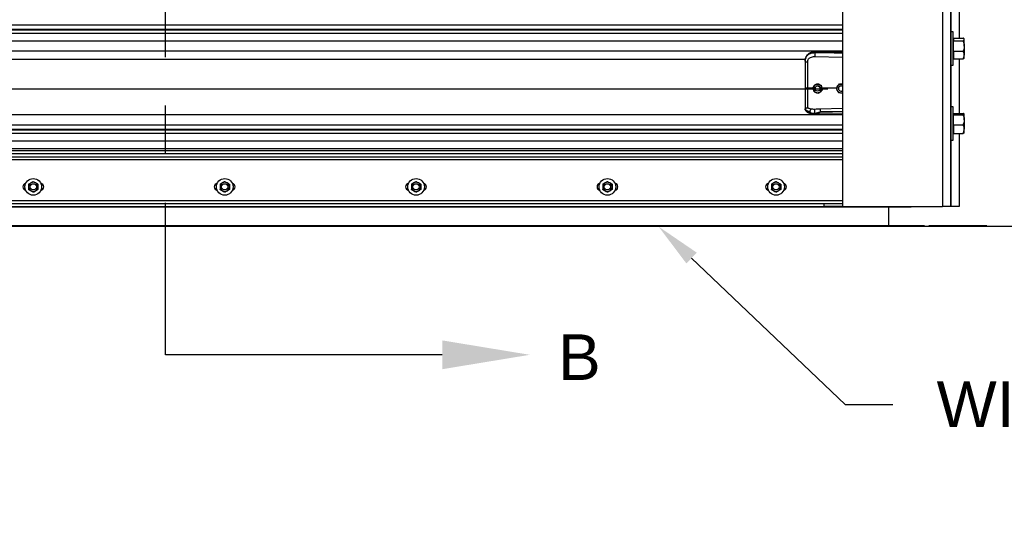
# Model space of a CAD drawing. Header units: inches. Extents: x 170 to 284, y 215 to 248.
# Tile 898 of 1056: x 229.5 to 231.53, y 239.16 to 240.21. Entities that reach past the tile are written whole.
import ezdxf
from ezdxf import colors
from ezdxf.entities.mleader import LeaderData, LeaderLine
from ezdxf.math import Vec2, Vec3

# ---------------------------------------------------------------- set-up
doc = ezdxf.new("R2010")
doc.units = ezdxf.units.IN
doc.header["$LTSCALE"] = 0.25
doc.header["$MEASUREMENT"] = 0
doc.linetypes.add('CENTER', pattern=[2, 1.25, -0.25, 0.25, -0.25])
for name, color, linetype in [('ANNOTATIONS', 1, 'Continuous'), ('LH FRONT OF HOOD', 7, 'Continuous'), ('LH TOP OF HOOD', 7, 'Continuous'), ('SECTION CUTS', 6, 'CENTER')]:
    doc.layers.add(name, color=color, linetype=linetype)
doc.styles.add('ARIAL', font='arial.ttf', dxfattribs={"height": 0.09375})
doc.styles.get("Standard").update_dxf_attribs({"font": 'romans.shx'})

msp = doc.modelspace()

# ---------------------------------------------------------------- linework, layer by layer
at = {"layer": 'LH FRONT OF HOOD'}
msp.add_line((233.10897, 239.78003), (225.37282, 239.78003), dxfattribs=at)
at = {"layer": 'LH TOP OF HOOD'}
for p, q in [((231.4185, 239.82111), (231.42309, 244.08174)), ((231.40138, 244.03279), (231.40138, 239.82111)), ((231.4185, 244.03707), (231.4185, 239.82111)), ((231.19593, 244.02156), (231.19593, 239.82111)), ((231.43562, 240.27877), (231.43562, 240.1679)), ((227.16361, 240.1949), (231.19593, 240.1949)), ((231.19593, 240.18541), (227.16361, 240.18541)), ((227.16361, 240.18477), (231.19593, 240.18477)), ((227.16361, 240.17775), (231.19593, 240.17775)), ((231.42357, 240.18065), (231.4185, 240.18065)), ((231.42357, 240.14641), (231.42357, 240.18065)), ((231.42412, 240.16567), (231.42357, 240.16567)), ((231.42412, 240.1679), (231.42412, 240.165)), ((231.42412, 240.1679), (231.44377, 240.1679)), ((231.42412, 240.165), (231.42412, 240.1621)), ((231.44634, 240.16567), (231.44573, 240.16638)), ((231.44634, 240.165), (231.44634, 240.16567)), ((231.44634, 240.15135), (231.44634, 240.165)), ((227.16361, 240.16207), (231.19593, 240.16207)), ((231.42357, 240.11217), (231.42357, 240.14641)), ((231.42412, 240.15135), (231.42412, 240.1621)), ((231.42412, 240.1621), (231.44377, 240.1621)), ((231.42412, 240.14061), (231.42412, 240.15135)), ((231.44634, 240.15135), (231.44634, 240.13276)), ((227.16361, 240.14168), (231.19593, 240.14168)), ((227.24016, 240.12461), (231.11938, 240.12461)), ((231.13899, 240.12968), (231.19593, 240.12847)), ((231.13909, 240.13747), (231.13909, 240.13788)), ((231.19593, 240.13693), (231.13909, 240.13747)), ((231.42357, 240.12715), (231.42412, 240.12715)), ((231.42412, 240.14061), (231.42412, 240.13276)), ((231.42412, 240.14061), (231.44377, 240.14061)), ((231.42412, 240.13276), (231.42412, 240.12491)), ((231.42412, 240.12491), (231.44377, 240.12491)), ((231.43562, 240.12491), (231.43562, 240.01282)), ((231.44573, 240.12643), (231.44634, 240.12715)), ((231.44634, 240.12715), (231.44634, 240.13276)), ((231.11889, 240.12055), (231.11889, 240.12006)), ((231.4185, 240.11217), (231.42357, 240.11217)), ((227.19378, 240.06321), (231.16577, 240.06321)), ((231.13526, 240.06502), (231.12435, 240.06513)), ((231.13515, 240.06696), (231.13515, 240.06696)), ((231.13526, 240.06502), (231.13526, 240.06502)), ((231.13922, 240.06396), (231.13922, 240.06396)), ((231.14246, 240.07361), (231.14246, 240.07361)), ((231.14992, 240.06396), (231.14992, 240.06396)), ((231.15188, 240.07061), (231.15188, 240.07061)), ((231.1537, 240.06485), (231.15315, 240.06479)), ((231.1536, 240.06273), (231.1537, 240.06485)), ((231.1537, 240.06485), (231.1537, 240.06485)), ((231.18293, 240.06457), (231.1537, 240.06485)), ((231.18292, 240.0646), (231.18292, 240.0646)), ((231.18743, 240.06396), (231.18743, 240.06396)), ((231.1884, 240.07282), (231.1884, 240.07282)), ((231.18945, 240.07275), (231.1884, 240.07282)), ((231.15399, 240.06096), (231.15399, 240.06096)), ((231.19223, 240.05541), (231.19593, 240.05517)), ((231.11889, 240.02301), (231.11889, 240.02248)), ((231.11923, 240.02049), (231.11889, 240.02248)), ((231.19593, 240.0228), (231.15, 240.02147)), ((231.42357, 240.02656), (231.4185, 240.02656)), ((231.42357, 239.99232), (231.42357, 240.02656)), ((227.16361, 240.01083), (231.19593, 240.01083)), ((231.42412, 240.01158), (231.42357, 240.01158)), ((231.42412, 240.01282), (231.42412, 240.01143)), ((231.42412, 240.01282), (231.44377, 240.01282)), ((231.42412, 240.01143), (231.42412, 240.01004)), ((231.42412, 239.99979), (231.42412, 240.01004)), ((231.42412, 240.01004), (231.44377, 240.01004)), ((231.44634, 240.01158), (231.44616, 240.01179)), ((231.44634, 240.01143), (231.44634, 240.01158)), ((231.44634, 239.99979), (231.44634, 240.01143)), ((227.16361, 239.98945), (231.19593, 239.98945)), ((231.42357, 239.95808), (231.42357, 239.99232)), ((231.42412, 239.98953), (231.42412, 239.99979)), ((231.42412, 239.98953), (231.42412, 239.98068)), ((231.42412, 239.98953), (231.44377, 239.98953)), ((231.42412, 239.98068), (231.42412, 239.97182)), ((231.44634, 239.99979), (231.44634, 239.98068)), ((231.44634, 239.97306), (231.44634, 239.98068)), ((231.19593, 239.97996), (227.16361, 239.97996)), ((227.16361, 239.97932), (231.19593, 239.97932)), ((227.16361, 239.97231), (231.19593, 239.97231)), ((231.42357, 239.97306), (231.42412, 239.97306)), ((231.42412, 239.97182), (231.44377, 239.97182)), ((231.43562, 239.97182), (231.43562, 239.82111)), ((231.44616, 239.97285), (231.44634, 239.97306)), ((227.16361, 239.95662), (231.19593, 239.95662)), ((231.19593, 239.94023), (227.16361, 239.94023)), ((231.4185, 239.95808), (231.42357, 239.95808)), ((231.19593, 239.93564), (227.16361, 239.93564)), ((231.19593, 239.92945), (227.16361, 239.92945)), ((227.16361, 239.92384), (231.19593, 239.92384)), ((231.19593, 239.91742), (227.16361, 239.91742)), ((231.33697, 239.82031), (227.02257, 239.82031)), ((227.15526, 239.82111), (231.20429, 239.82111)), ((227.16361, 239.83396), (231.19593, 239.83396)), ((227.16361, 239.82754), (231.19593, 239.82754)), ((231.15741, 239.82756), (231.19593, 239.82756)), ((231.15741, 239.82754), (231.15741, 239.82756)), ((231.15741, 239.82754), (231.15741, 239.82111)), ((231.19593, 239.82111), (231.15741, 239.82111)), ((231.19593, 239.82111), (231.40138, 239.82111)), ((231.2901, 239.82111), (231.2901, 239.82031)), ((231.2901, 239.82031), (231.2901, 239.78189)), ((231.4185, 239.82111), (231.40138, 239.82111)), ((231.43562, 239.82111), (231.4185, 239.82111)), ((233.10897, 239.78003), (225.37282, 239.78003)), ((231.33697, 239.78189), (227.02257, 239.78189)), ((231.33697, 239.78074), (227.02257, 239.78074)), ((231.33697, 239.78003), (227.02257, 239.78003)), ((231.29228, 239.78189), (227.16578, 239.78189)), ((231.36476, 239.78189), (231.2454, 239.78189)), ((231.2833, 239.78189), (231.27478, 239.78189)), ((231.28331, 239.78189), (231.2833, 239.78189)), ((231.2901, 239.78189), (231.2901, 239.78074)), ((231.2901, 239.78074), (231.2901, 239.78003)), ((231.49265, 239.78189), (231.37329, 239.78189))]:
    msp.add_line(p, q, dxfattribs=at)
at = {"layer": 'LH TOP OF HOOD', "flags": 128}
msp.add_lwpolyline([(231.11889, 240.12006), (231.11899, 240.11976), (231.1193, 240.11948), (231.1198, 240.11921), (231.12048, 240.11898), (231.1213, 240.11879), (231.12225, 240.11864), (231.12327, 240.11855), (231.12435, 240.11851)], dxfattribs=at)
at = {"layer": 'LH TOP OF HOOD'}
for centre, radius in [((231.14457, 240.06396), 0.00535), ((229.53075, 239.86178), 0.01712), ((229.92452, 239.86178), 0.01712), ((230.31829, 239.86178), 0.01712), ((230.71207, 239.86178), 0.01712), ((231.05897, 239.86178), 0.01712), ((229.53075, 239.86178), 0.00642), ((229.92452, 239.86178), 0.00642), ((230.31829, 239.86178), 0.00642), ((230.71207, 239.86178), 0.00642), ((231.05897, 239.86178), 0.00642)]:
    msp.add_circle(centre, radius, dxfattribs=at)
for centre, radius, start, end in [((231.14457, 240.06396), 0.00856, 132.32794, 192.32794), ((231.14457, 240.06396), 0.00856, 192.32794, 252.32794), ((231.14457, 240.06396), 0.00856, 72.32794, 132.32794), ((231.14457, 240.06396), 0.00535, 0, 180), ((231.14457, 240.06396), 0.00856, 12.32794, 72.32794), ((231.14457, 240.06396), 0.00856, 312.32794, 12.32794), ((231.19278, 240.06396), 0.00856, 146.29353, 206.29354), ((231.19278, 240.06396), 0.00856, 86.29354, 146.29353), ((231.19278, 240.06396), 0.00535, 53.9281, 180), ((231.19278, 240.06396), 0.00535, 53.9281, 306.0719), ((231.19278, 240.06396), 0.00856, 68.40768, 86.29354), ((231.14457, 240.06396), 0.00856, 252.32794, 312.32794), ((231.19278, 240.06396), 0.00856, 206.29354, 266.29354), ((231.19278, 240.06396), 0.00856, 266.29354, 291.59232), ((229.51684, 239.86178), 0.00749, 102.05152, 257.94848), ((229.53075, 239.86178), 0.00962, 120, 180), ((229.53075, 239.86178), 0.00962, 180, 240), ((229.53075, 239.86178), 0.00962, 60, 120), ((229.53075, 239.86178), 0.00962, 0, 60), ((229.53075, 239.86178), 0.00962, 300, 0), ((229.54466, 239.86178), 0.00749, 282.05152, 77.94848), ((229.91061, 239.86178), 0.00749, 102.05152, 257.94848), ((229.92452, 239.86178), 0.00962, 120, 180), ((229.92452, 239.86178), 0.00962, 180, 240), ((229.92452, 239.86178), 0.00962, 60, 120), ((229.92452, 239.86178), 0.00962, 0, 60), ((229.92452, 239.86178), 0.00962, 300, 0), ((229.93843, 239.86178), 0.00749, 282.05152, 77.94848), ((230.30438, 239.86178), 0.00749, 102.05152, 257.94848), ((230.31829, 239.86178), 0.00962, 120, 180), ((230.31829, 239.86178), 0.00962, 180, 240), ((230.31829, 239.86178), 0.00962, 60, 120), ((230.31829, 239.86178), 0.00962, 0, 60), ((230.31829, 239.86178), 0.00962, 300, 0), ((230.33221, 239.86178), 0.00749, 282.05152, 77.94848), ((230.69816, 239.86178), 0.00749, 102.05152, 257.94848), ((230.71207, 239.86178), 0.00962, 120, 180), ((230.71207, 239.86178), 0.00962, 180, 240), ((230.71207, 239.86178), 0.00962, 60, 120), ((230.71207, 239.86178), 0.00962, 0, 60), ((230.71207, 239.86178), 0.00962, 300, 0), ((230.72598, 239.86178), 0.00749, 282.05152, 77.94848), ((231.04506, 239.86178), 0.00749, 102.05152, 257.94848), ((231.05897, 239.86178), 0.00962, 120, 180), ((231.05897, 239.86178), 0.00962, 180, 240), ((231.05897, 239.86178), 0.00962, 60, 120), ((231.05897, 239.86178), 0.00962, 0, 60), ((231.05897, 239.86178), 0.00962, 300, 0), ((231.07288, 239.86178), 0.00749, 282.05152, 77.94848), ((229.53075, 239.86178), 0.00962, 240, 300), ((229.92452, 239.86178), 0.00962, 240, 300), ((230.31829, 239.86178), 0.00962, 240, 300), ((230.71207, 239.86178), 0.00962, 240, 300), ((231.05897, 239.86178), 0.00962, 240, 300)]:
    msp.add_arc(centre, radius, start, end, dxfattribs=at)
for points, knots in [([(231.44634, 240.165), (231.44624, 240.16541), (231.44604, 240.16623), (231.44489, 240.16719), (231.44402, 240.16774), (231.44377, 240.1679)], [0, 0, 0, 0, 0.4062906, 0.8272664, 1, 1, 1, 1]), ([(231.44377, 240.1621), (231.44445, 240.16255), (231.44582, 240.16347), (231.44633, 240.16447), (231.44634, 240.16499), (231.44634, 240.165)], [0, 0, 0, 0, 0.4843414, 0.9863277, 1, 1, 1, 1]), ([(231.44377, 240.1621), (231.44415, 240.16119), (231.44506, 240.15904), (231.4461, 240.15545), (231.44626, 240.15273), (231.44634, 240.15135)], [0, 0, 0, 0, 0.2654599, 0.6280765, 1, 1, 1, 1]), ([(231.44634, 240.15135), (231.44634, 240.15111), (231.44632, 240.1495), (231.4459, 240.14649), (231.44487, 240.14317), (231.44404, 240.14124), (231.44377, 240.14061)], [0, 0, 0, 0, 0.0665323, 0.4352826, 0.8145508, 1, 1, 1, 1]), ([(231.11889, 240.12055), (231.11895, 240.1219), (231.11907, 240.12446), (231.12004, 240.12795), (231.12133, 240.13037), (231.12269, 240.13207), (231.12378, 240.13311), (231.12484, 240.13394), (231.12583, 240.1346), (231.12706, 240.1353), (231.12865, 240.13602), (231.13132, 240.13693), (231.13485, 240.13769), (231.13776, 240.13782), (231.13909, 240.13788)], [0, 0, 0, 0, 0.1307157, 0.246761, 0.3577928, 0.4170972, 0.4791482, 0.5177152, 0.5590897, 0.6032945, 0.6633485, 0.7353692, 0.8792083, 1, 1, 1, 1]), ([(231.13909, 240.13747), (231.13787, 240.13744), (231.13544, 240.13737), (231.1321, 240.13675), (231.12914, 240.13581), (231.1266, 240.13459), (231.12437, 240.13304), (231.12249, 240.1312), (231.12101, 240.12907), (231.11984, 240.1265), (231.11904, 240.12345), (231.11894, 240.12119), (231.11889, 240.12006)], [0, 0, 0, 0, 0.1111704, 0.2223362, 0.3162781, 0.4102081, 0.5024031, 0.5945791, 0.6845432, 0.7745043, 0.8871807, 1, 1, 1, 1]), ([(231.1391, 240.13897), (231.13811, 240.13893), (231.13621, 240.13886), (231.13291, 240.13833), (231.12968, 240.13744), (231.12693, 240.13614), (231.12495, 240.13481), (231.1233, 240.13337), (231.12199, 240.13178), (231.12091, 240.13003), (231.12006, 240.12812), (231.11931, 240.1256), (231.1191, 240.12366), (231.11898, 240.12259)], [0, 0, 0, 0, 0.0977474, 0.1851608, 0.3306121, 0.4364671, 0.5083183, 0.5850062, 0.671976, 0.7307949, 0.8036787, 0.8915444, 1, 1, 1, 1]), ([(231.12435, 240.11851), (231.12442, 240.11983), (231.12449, 240.12116), (231.12477, 240.12244), (231.12477, 240.12244)], [0, 0, 0, 0, 0.99998044, 1, 1, 1, 1]), ([(231.12477, 240.12244), (231.12477, 240.12244), (231.12488, 240.1228), (231.12537, 240.12421), (231.12691, 240.12641), (231.12997, 240.12831), (231.13409, 240.12953), (231.13724, 240.12963), (231.13899, 240.12968)], [0, 0, 0, 0, 0.0000045, 0.0650947, 0.2616701, 0.4753105, 0.7093657, 1, 1, 1, 1]), ([(231.13909, 240.13747), (231.13906, 240.13689), (231.13902, 240.1357), (231.13898, 240.13347), (231.13896, 240.1313), (231.13898, 240.13021), (231.13899, 240.12968)], [0, 0, 0, 0, 0.2406941, 0.5, 0.7593059, 1, 1, 1, 1]), ([(231.1391, 240.13896), (231.1391, 240.13896), (231.1391, 240.13898), (231.13909, 240.13886), (231.13909, 240.13857), (231.13909, 240.13815), (231.13909, 240.13788)], [0, 0, 0, 0, 0.0978764, 0.3353863, 0.5679607, 1, 1, 1, 1]), ([(231.13909, 240.13788), (231.14539, 240.13792), (231.15863, 240.138), (231.17758, 240.13782), (231.19022, 240.1376), (231.19593, 240.1375)], [0, 0, 0, 0, 0.3326703, 0.6984356, 1, 1, 1, 1]), ([(231.19593, 240.13906), (231.19303, 240.13907), (231.18241, 240.13913), (231.16346, 240.13916), (231.14742, 240.13904), (231.1391, 240.13897)], [0, 0, 0, 0, 0.1530456, 0.5610439, 1, 1, 1, 1]), ([(231.44634, 240.13276), (231.44624, 240.13386), (231.44604, 240.13609), (231.44489, 240.13869), (231.44402, 240.14017), (231.44377, 240.14061)], [0, 0, 0, 0, 0.4062906, 0.8272664, 1, 1, 1, 1]), ([(231.44377, 240.12491), (231.44445, 240.12613), (231.44582, 240.12862), (231.44633, 240.13133), (231.44634, 240.13272), (231.44634, 240.13276)], [0, 0, 0, 0, 0.4843414, 0.9863277, 1, 1, 1, 1]), ([(231.4457, 240.12646), (231.44535, 240.1261), (231.44484, 240.12557), (231.44403, 240.12507), (231.44377, 240.12491)], [0, 0, 0, 0, 0.6817111, 1, 1, 1, 1]), ([(231.11889, 240.12006), (231.11889, 240.11643), (231.11889, 240.10916), (231.11889, 240.09808), (231.11889, 240.08689), (231.11889, 240.07593), (231.11889, 240.06868), (231.11889, 240.0652)], [0, 0, 0, 0, 0.2027568, 0.4061036, 0.6088604, 0.8122072, 1, 1, 1, 1]), ([(231.12435, 240.06513), (231.12435, 240.06513), (231.12435, 240.06851), (231.12435, 240.07556), (231.12435, 240.08623), (231.12435, 240.09711), (231.12435, 240.1079), (231.12435, 240.11497), (231.12435, 240.11851)], [0, 0, 0, 0, 0.0000014, 0.1877923, 0.390844, 0.5938956, 0.7969478, 1, 1, 1, 1]), ([(231.11889, 240.0652), (231.11889, 240.06216), (231.11889, 240.05598), (231.11889, 240.0472), (231.11889, 240.03903), (231.11889, 240.03245), (231.11889, 240.02707), (231.11889, 240.02437), (231.11889, 240.02301)], [0, 0, 0, 0, 0.1870908, 0.3803918, 0.5558756, 0.7364481, 0.8671953, 1, 1, 1, 1]), ([(231.12435, 240.02444), (231.12435, 240.0247), (231.12435, 240.02627), (231.12435, 240.02971), (231.12435, 240.03531), (231.12435, 240.04175), (231.12435, 240.04897), (231.12435, 240.05685), (231.12435, 240.06238), (231.12435, 240.06513), (231.12435, 240.06513)], [0, 0, 0, 0, 0.0315585, 0.1891461, 0.3467339, 0.5043278, 0.6619227, 0.8309601, 0.9999983, 1, 1, 1, 1]), ([(231.13515, 240.06696), (231.13566, 240.06742), (231.13668, 240.06835), (231.13793, 240.06949), (231.13864, 240.07014), (231.13881, 240.07029)], [0, 0, 0, 0, 0.4299704, 0.8700602, 1, 1, 1, 1]), ([(231.13515, 240.06696), (231.13566, 240.06742), (231.13668, 240.06835), (231.13793, 240.06949), (231.13864, 240.07014), (231.13881, 240.07028)], [0, 0, 0, 0, 0.42997044, 0.8700602, 1, 1, 1, 1]), ([(231.13621, 240.06213), (231.13594, 240.06337), (231.13557, 240.06503), (231.13524, 240.06657), (231.13515, 240.06696)], [0, 0, 0, 0, 0.74977338, 1, 1, 1, 1]), ([(231.13526, 240.06502), (231.13523, 240.06457), (231.13512, 240.06314), (231.13554, 240.06097), (231.13649, 240.05962), (231.13688, 240.05907)], [0, 0, 0, 0, 0.2156617, 0.681463, 1, 1, 1, 1]), ([(231.14118, 240.07245), (231.14105, 240.07242), (231.13989, 240.07216), (231.13814, 240.0707), (231.13652, 240.06909), (231.13619, 240.06799), (231.13616, 240.06787)], [0, 0, 0, 0, 0.0593147, 0.5052767, 0.9497204, 1, 1, 1, 1]), ([(231.13726, 240.0573), (231.13712, 240.05797), (231.13682, 240.05932), (231.13646, 240.06097), (231.13626, 240.06191), (231.13621, 240.06213)], [0, 0, 0, 0, 0.4299704, 0.8700602, 1, 1, 1, 1]), ([(231.13881, 240.07029), (231.13975, 240.07114), (231.141, 240.07229), (231.14217, 240.07335), (231.14246, 240.07361)], [0, 0, 0, 0, 0.7497734, 1, 1, 1, 1]), ([(231.13881, 240.07028), (231.13975, 240.07114), (231.141, 240.07228), (231.14217, 240.07335), (231.14246, 240.07361)], [0, 0, 0, 0, 0.74977338, 1, 1, 1, 1]), ([(231.14246, 240.07361), (231.14286, 240.07349), (231.14436, 240.07301), (231.14598, 240.07249), (231.14717, 240.07211)], [0, 0, 0, 0, 0.2643068, 1, 1, 1, 1]), ([(231.14246, 240.07361), (231.14286, 240.07349), (231.14436, 240.07301), (231.14598, 240.07249), (231.14717, 240.07211)], [0, 0, 0, 0, 0.2643068, 1, 1, 1, 1]), ([(231.14983, 240.07127), (231.14947, 240.07156), (231.14831, 240.0725), (231.14626, 240.07307), (231.14469, 240.07307), (231.14415, 240.07308)], [0, 0, 0, 0, 0.2255169, 0.7355557, 1, 1, 1, 1]), ([(231.14717, 240.07211), (231.14736, 240.07206), (231.14881, 240.07159), (231.15041, 240.07108), (231.15174, 240.07066), (231.15188, 240.07061)], [0, 0, 0, 0, 0.1156469, 0.9045343, 1, 1, 1, 1]), ([(231.14717, 240.07211), (231.14736, 240.07205), (231.14881, 240.07159), (231.15041, 240.07108), (231.15174, 240.07066), (231.15188, 240.07061)], [0, 0, 0, 0, 0.1156469, 0.9045343, 1, 1, 1, 1]), ([(231.15188, 240.07061), (231.15203, 240.06994), (231.15232, 240.06859), (231.15268, 240.06694), (231.15289, 240.066), (231.15293, 240.06578)], [0, 0, 0, 0, 0.42997044, 0.8700602, 1, 1, 1, 1]), ([(231.15188, 240.07061), (231.15203, 240.06995), (231.15232, 240.06859), (231.15268, 240.06694), (231.15289, 240.066), (231.15293, 240.06579)], [0, 0, 0, 0, 0.42997044, 0.8700602, 1, 1, 1, 1]), ([(231.1537, 240.06485), (231.1537, 240.06485), (231.1536, 240.06582), (231.15334, 240.06721), (231.15254, 240.0683), (231.15232, 240.0686)], [0, 0, 0, 0, 0.00002, 0.7272643, 1, 1, 1, 1]), ([(231.15293, 240.06579), (231.15321, 240.06454), (231.15357, 240.06289), (231.15391, 240.06134), (231.15399, 240.06096)], [0, 0, 0, 0, 0.7497734, 1, 1, 1, 1]), ([(231.15293, 240.06578), (231.15321, 240.06454), (231.15357, 240.06288), (231.15391, 240.06134), (231.15399, 240.06096)], [0, 0, 0, 0, 0.7497734, 1, 1, 1, 1]), ([(231.18566, 240.06871), (231.18496, 240.06765), (231.18401, 240.06624), (231.18314, 240.06492), (231.18292, 240.0646)], [0, 0, 0, 0, 0.7497734, 1, 1, 1, 1]), ([(231.18566, 240.06871), (231.18496, 240.06765), (231.18401, 240.06624), (231.18314, 240.06493), (231.18292, 240.0646)], [0, 0, 0, 0, 0.7497734, 1, 1, 1, 1]), ([(231.18511, 240.06016), (231.18502, 240.06034), (231.18434, 240.06171), (231.1836, 240.06321), (231.18299, 240.06446), (231.18292, 240.0646)], [0, 0, 0, 0, 0.1156469, 0.9045343, 1, 1, 1, 1]), ([(231.18386, 240.0627), (231.1839, 240.06224), (231.18405, 240.06084), (231.1849, 240.05925), (231.18583, 240.05844), (231.18606, 240.05824)], [0, 0, 0, 0, 0.27167003, 0.8211147, 1, 1, 1, 1]), ([(231.18706, 240.07081), (231.18674, 240.07059), (231.18559, 240.0698), (231.1845, 240.0682), (231.1842, 240.0668), (231.18411, 240.06638)], [0, 0, 0, 0, 0.2125143, 0.7670632, 1, 1, 1, 1]), ([(231.1884, 240.07282), (231.18802, 240.07225), (231.18726, 240.0711), (231.18632, 240.06969), (231.18578, 240.06889), (231.18566, 240.06871)], [0, 0, 0, 0, 0.4299704, 0.8700602, 1, 1, 1, 1]), ([(231.1884, 240.07282), (231.18802, 240.07225), (231.18726, 240.0711), (231.18632, 240.0697), (231.18578, 240.06889), (231.18566, 240.06871)], [0, 0, 0, 0, 0.4299704, 0.8700602, 1, 1, 1, 1]), ([(231.19334, 240.0725), (231.19207, 240.07258), (231.19037, 240.07269), (231.1888, 240.07279), (231.1884, 240.07282)], [0, 0, 0, 0, 0.7497734, 1, 1, 1, 1]), ([(231.19541, 240.07237), (231.19475, 240.07257), (231.19348, 240.07295), (231.19191, 240.07298), (231.19113, 240.07271), (231.19096, 240.07265)], [0, 0, 0, 0, 0.45654213, 0.87750206, 1, 1, 1, 1]), ([(231.19593, 240.07233), (231.19529, 240.07237), (231.19443, 240.07243), (231.19356, 240.07248), (231.19334, 240.0725)], [0, 0, 0, 0, 0.7486223, 1, 1, 1, 1]), ([(231.13726, 240.0573), (231.13766, 240.05717), (231.13917, 240.05669), (231.14078, 240.05618), (231.14197, 240.0558)], [0, 0, 0, 0, 0.2643068, 1, 1, 1, 1]), ([(231.13942, 240.05661), (231.1395, 240.05655), (231.14037, 240.05581), (231.14194, 240.05533), (231.14338, 240.05525), (231.14378, 240.05522)], [0, 0, 0, 0, 0.0674096, 0.7415101, 1, 1, 1, 1]), ([(231.14197, 240.0558), (231.14216, 240.05574), (231.14362, 240.05528), (231.14521, 240.05477), (231.14654, 240.05435), (231.14668, 240.0543)], [0, 0, 0, 0, 0.1156469, 0.9045343, 1, 1, 1, 1]), ([(231.15034, 240.05763), (231.1494, 240.05677), (231.14814, 240.05563), (231.14697, 240.05457), (231.14668, 240.0543)], [0, 0, 0, 0, 0.74977338, 1, 1, 1, 1]), ([(231.14898, 240.05639), (231.14949, 240.05665), (231.15089, 240.05738), (231.15213, 240.05861), (231.15251, 240.05959), (231.15253, 240.05962)], [0, 0, 0, 0, 0.353696, 0.9777456, 1, 1, 1, 1]), ([(231.15399, 240.06096), (231.15348, 240.06049), (231.15246, 240.05956), (231.15121, 240.05843), (231.1505, 240.05778), (231.15034, 240.05763)], [0, 0, 0, 0, 0.4299704, 0.8700602, 1, 1, 1, 1]), ([(231.1873, 240.05573), (231.18711, 240.05611), (231.18641, 240.05752), (231.18566, 240.05904), (231.18511, 240.06016)], [0, 0, 0, 0, 0.2643068, 1, 1, 1, 1]), ([(231.1873, 240.05573), (231.18798, 240.05569), (231.18936, 240.0556), (231.19105, 240.05549), (231.19201, 240.05543), (231.19223, 240.05541)], [0, 0, 0, 0, 0.4299704, 0.8700602, 1, 1, 1, 1]), ([(231.11889, 240.02301), (231.11889, 240.023), (231.11889, 240.02299), (231.1189, 240.02289), (231.119, 240.02281), (231.11908, 240.02274)], [0, 0, 0, 0, 0.0119349, 0.118982, 1, 1, 1, 1]), ([(231.11908, 240.02275), (231.11936, 240.02203), (231.11993, 240.02055), (231.12198, 240.01872), (231.12497, 240.01716), (231.12769, 240.01654), (231.12909, 240.01622)], [0, 0, 0, 0, 0.23052578, 0.47348783, 0.72973795, 1, 1, 1, 1]), ([(231.11909, 240.02275), (231.11914, 240.02275), (231.11924, 240.02273), (231.11953, 240.02292), (231.11999, 240.02325), (231.12087, 240.02383), (231.12235, 240.02444), (231.12369, 240.02444), (231.12435, 240.02444)], [0, 0, 0, 0, 0.1136769, 0.2333502, 0.3620694, 0.5019164, 0.7557449, 1, 1, 1, 1]), ([(231.13118, 240.02161), (231.12981, 240.0219), (231.12772, 240.02234), (231.12555, 240.02338), (231.12475, 240.02408), (231.12435, 240.02444)], [0, 0, 0, 0, 0.49019898, 0.74388466, 1, 1, 1, 1]), ([(231.12909, 240.01622), (231.12912, 240.01675), (231.12917, 240.01785), (231.12965, 240.01951), (231.13035, 240.02089), (231.13091, 240.02138), (231.13118, 240.02161)], [0, 0, 0, 0, 0.2407679, 0.5, 0.7592321, 1, 1, 1, 1]), ([(231.13901, 240.02121), (231.13766, 240.0212), (231.13496, 240.02118), (231.13245, 240.02147), (231.1312, 240.02161)], [0, 0, 0, 0, 0.5003922, 1, 1, 1, 1]), ([(231.1391, 240.01364), (231.13908, 240.01388), (231.13905, 240.01438), (231.139, 240.01539), (231.13897, 240.01658), (231.13894, 240.01785), (231.13894, 240.01906), (231.13895, 240.02005), (231.13898, 240.02079), (231.139, 240.02107), (231.13901, 240.02121)], [0, 0, 0, 0, 0.1098512, 0.2317256, 0.3631777, 0.5, 0.6368223, 0.7682744, 0.8901488, 1, 1, 1, 1]), ([(231.15, 240.02147), (231.14817, 240.02142), (231.1445, 240.02132), (231.14084, 240.02125), (231.13901, 240.02121)], [0, 0, 0, 0, 0.4999798, 1, 1, 1, 1]), ([(231.15, 240.02147), (231.14999, 240.02123), (231.14998, 240.02086), (231.14998, 240.02), (231.14999, 240.01923), (231.15, 240.01836), (231.15003, 240.01721), (231.15006, 240.01636), (231.15007, 240.01581)], [0, 0, 0, 0, 0.2394508, 0.3683426, 0.4999696, 0.6316011, 0.7605056, 1, 1, 1, 1]), ([(231.12909, 240.01621), (231.12855, 240.01627), (231.12724, 240.01641), (231.12584, 240.01664), (231.12489, 240.01683), (231.12365, 240.01711), (231.12197, 240.01767), (231.12015, 240.0188), (231.11954, 240.01992), (231.11923, 240.02049)], [0, 0, 0, 0, 0.1091879, 0.2608187, 0.3077984, 0.3355236, 0.5627887, 0.774954, 1, 1, 1, 1]), ([(231.11925, 240.02045), (231.11944, 240.01986), (231.11979, 240.01876), (231.1208, 240.01734), (231.12193, 240.01626), (231.12308, 240.01546), (231.12413, 240.01491), (231.12507, 240.0145), (231.12632, 240.01403), (231.12826, 240.01347), (231.13114, 240.01291), (231.13487, 240.01249), (231.13765, 240.01242), (231.13914, 240.01238)], [0, 0, 0, 0, 0.098431, 0.1848218, 0.2573083, 0.3158871, 0.372274, 0.4121401, 0.4615924, 0.5575877, 0.682876, 0.8303179, 1, 1, 1, 1]), ([(231.12909, 240.01621), (231.12917, 240.01584), (231.12927, 240.01532), (231.12964, 240.01473), (231.13006, 240.01429), (231.13087, 240.01385), (231.13234, 240.01349), (231.1351, 240.01325), (231.1375, 240.01348), (231.1391, 240.01364)], [0, 0, 0, 0, 0.1001269, 0.1395859, 0.1897135, 0.2582343, 0.3697358, 0.5803479, 1, 1, 1, 1]), ([(231.1391, 240.01364), (231.14088, 240.01398), (231.14266, 240.01433), (231.14448, 240.0147), (231.14455, 240.01471), (231.14479, 240.01476), (231.14566, 240.01494), (231.1473, 240.01525), (231.14883, 240.01561), (231.14973, 240.01577), (231.14981, 240.01579)], [0, 0, 0, 0, 0.5022752, 0.5045791, 0.5086566, 0.5221306, 0.5703313, 0.7514263, 0.9786896, 1, 1, 1, 1]), ([(231.13914, 240.0124), (231.13914, 240.0124), (231.13914, 240.01233), (231.13912, 240.01252), (231.13911, 240.01285), (231.1391, 240.01328), (231.1391, 240.01357), (231.1391, 240.01364)], [0, 0, 0, 0, 0.0343673, 0.3245666, 0.621015, 0.9174633, 1, 1, 1, 1]), ([(231.13914, 240.01238), (231.14334, 240.01236), (231.15231, 240.01231), (231.16666, 240.01227), (231.18139, 240.01225), (231.19135, 240.01225), (231.19593, 240.01224)], [0, 0, 0, 0, 0.2216322, 0.4741489, 0.7576484, 1, 1, 1, 1]), ([(231.15007, 240.01581), (231.15397, 240.01591), (231.16224, 240.01612), (231.17536, 240.0164), (231.1863, 240.01662), (231.19332, 240.01674), (231.19549, 240.01678), (231.19593, 240.01679)], [0, 0, 0, 0, 0.2551597, 0.5410706, 0.8577349, 0.9712885, 1, 1, 1, 1]), ([(231.19593, 240.01614), (231.19334, 240.01611), (231.18827, 240.01605), (231.18071, 240.01597), (231.17305, 240.0159), (231.1653, 240.01585), (231.15757, 240.01582), (231.15254, 240.01581), (231.15007, 240.01581)], [0, 0, 0, 0, 0.1699412, 0.33142487, 0.4948425, 0.67053111, 0.83891647, 1, 1, 1, 1]), ([(231.44634, 240.01143), (231.44624, 240.01162), (231.44604, 240.01202), (231.44489, 240.01248), (231.44402, 240.01275), (231.44377, 240.01282)], [0, 0, 0, 0, 0.4062906, 0.8272664, 1, 1, 1, 1]), ([(231.44377, 240.01004), (231.44445, 240.01025), (231.44582, 240.01069), (231.44633, 240.01118), (231.44634, 240.01142), (231.44634, 240.01143)], [0, 0, 0, 0, 0.48434141, 0.98632773, 1, 1, 1, 1]), ([(231.44377, 240.01004), (231.44415, 240.00917), (231.44506, 240.00711), (231.4461, 240.00369), (231.44626, 240.0011), (231.44634, 239.99979)], [0, 0, 0, 0, 0.2654599, 0.6280765, 1, 1, 1, 1]), ([(231.44634, 239.99979), (231.44634, 239.99955), (231.44632, 239.99801), (231.4459, 239.99515), (231.44487, 239.99198), (231.44404, 239.99014), (231.44377, 239.98953)], [0, 0, 0, 0, 0.0665323, 0.4352826, 0.8145508, 1, 1, 1, 1]), ([(231.44634, 239.98068), (231.44624, 239.98192), (231.44604, 239.98444), (231.44489, 239.98738), (231.44402, 239.98905), (231.44377, 239.98953)], [0, 0, 0, 0, 0.4062906, 0.8272664, 1, 1, 1, 1]), ([(231.44377, 239.97182), (231.44445, 239.9732), (231.44582, 239.976), (231.44633, 239.97906), (231.44634, 239.98063), (231.44634, 239.98068)], [0, 0, 0, 0, 0.4843414, 0.9863277, 1, 1, 1, 1]), ([(231.44609, 239.97291), (231.44603, 239.97281), (231.44586, 239.97252), (231.44488, 239.97216), (231.44402, 239.9719), (231.44377, 239.97182)], [0, 0, 0, 0, 0.24555429, 0.78050188, 1, 1, 1, 1]), ([(229.52112, 239.86733), (229.52187, 239.86776), (229.52339, 239.86864), (229.52506, 239.8696), (229.52591, 239.8701), (229.52594, 239.87011)], [0, 0, 0, 0, 0.4839977, 0.9856214, 1, 1, 1, 1]), ([(229.52112, 239.86733), (229.52112, 239.86686), (229.52112, 239.8651), (229.52112, 239.86318), (229.52112, 239.86178)], [0, 0, 0, 0, 0.2661568, 1, 1, 1, 1]), ([(229.52112, 239.86178), (229.52112, 239.86165), (229.52112, 239.8601), (229.52112, 239.8582), (229.52112, 239.85655), (229.52112, 239.85622)], [0, 0, 0, 0, 0.0660449, 0.8129016, 1, 1, 1, 1]), ([(229.52594, 239.87011), (229.52661, 239.8705), (229.52798, 239.87129), (229.52957, 239.87221), (229.53048, 239.87273), (229.53075, 239.87289)], [0, 0, 0, 0, 0.4057211, 0.8260994, 1, 1, 1, 1]), ([(229.53075, 239.87289), (229.53149, 239.87246), (229.53302, 239.87158), (229.53468, 239.87062), (229.53553, 239.87012), (229.53556, 239.87011)], [0, 0, 0, 0, 0.4839977, 0.9856214, 1, 1, 1, 1]), ([(229.53556, 239.87011), (229.53623, 239.86972), (229.5376, 239.86893), (229.53919, 239.86801), (229.5401, 239.86749), (229.54037, 239.86733)], [0, 0, 0, 0, 0.4057211, 0.8260994, 1, 1, 1, 1]), ([(229.54037, 239.86733), (229.54037, 239.86686), (229.54037, 239.8651), (229.54037, 239.86318), (229.54037, 239.86178)], [0, 0, 0, 0, 0.2661568, 1, 1, 1, 1]), ([(229.54037, 239.86178), (229.54037, 239.86165), (229.54037, 239.8601), (229.54037, 239.8582), (229.54037, 239.85655), (229.54037, 239.85622)], [0, 0, 0, 0, 0.0660449, 0.8129016, 1, 1, 1, 1]), ([(229.9149, 239.86733), (229.91565, 239.86776), (229.91717, 239.86864), (229.91883, 239.8696), (229.91969, 239.8701), (229.91971, 239.87011)], [0, 0, 0, 0, 0.4839977, 0.9856214, 1, 1, 1, 1]), ([(229.9149, 239.86733), (229.9149, 239.86686), (229.9149, 239.8651), (229.9149, 239.86318), (229.9149, 239.86178)], [0, 0, 0, 0, 0.2661568, 1, 1, 1, 1]), ([(229.9149, 239.86178), (229.9149, 239.86165), (229.9149, 239.8601), (229.9149, 239.8582), (229.9149, 239.85655), (229.9149, 239.85622)], [0, 0, 0, 0, 0.0660449, 0.8129016, 1, 1, 1, 1]), ([(229.91971, 239.87011), (229.92038, 239.8705), (229.92175, 239.87129), (229.92335, 239.87221), (229.92425, 239.87273), (229.92452, 239.87289)], [0, 0, 0, 0, 0.4057211, 0.8260994, 1, 1, 1, 1]), ([(229.92452, 239.87289), (229.92527, 239.87246), (229.92679, 239.87158), (229.92845, 239.87062), (229.92931, 239.87012), (229.92933, 239.87011)], [0, 0, 0, 0, 0.4839977, 0.9856214, 1, 1, 1, 1]), ([(229.92933, 239.87011), (229.93, 239.86972), (229.93137, 239.86893), (229.93297, 239.86801), (229.93388, 239.86749), (229.93414, 239.86733)], [0, 0, 0, 0, 0.4057211, 0.8260994, 1, 1, 1, 1]), ([(229.93414, 239.86733), (229.93414, 239.86686), (229.93414, 239.8651), (229.93414, 239.86318), (229.93414, 239.86178)], [0, 0, 0, 0, 0.2661568, 1, 1, 1, 1]), ([(229.93414, 239.86178), (229.93414, 239.86165), (229.93414, 239.8601), (229.93414, 239.8582), (229.93414, 239.85655), (229.93414, 239.85622)], [0, 0, 0, 0, 0.0660449, 0.8129016, 1, 1, 1, 1]), ([(230.30867, 239.86733), (230.30942, 239.86776), (230.31094, 239.86864), (230.31261, 239.8696), (230.31346, 239.8701), (230.31348, 239.87011)], [0, 0, 0, 0, 0.4839977, 0.9856214, 1, 1, 1, 1]), ([(230.30867, 239.86733), (230.30867, 239.86686), (230.30867, 239.8651), (230.30867, 239.86318), (230.30867, 239.86178)], [0, 0, 0, 0, 0.2661568, 1, 1, 1, 1]), ([(230.30867, 239.86178), (230.30867, 239.86165), (230.30867, 239.8601), (230.30867, 239.8582), (230.30867, 239.85655), (230.30867, 239.85622)], [0, 0, 0, 0, 0.0660449, 0.8129016, 1, 1, 1, 1]), ([(230.31348, 239.87011), (230.31416, 239.8705), (230.31553, 239.87129), (230.31712, 239.87221), (230.31803, 239.87273), (230.31829, 239.87289)], [0, 0, 0, 0, 0.4057211, 0.8260994, 1, 1, 1, 1]), ([(230.31829, 239.87289), (230.31904, 239.87246), (230.32056, 239.87158), (230.32223, 239.87062), (230.32308, 239.87012), (230.32311, 239.87011)], [0, 0, 0, 0, 0.4839977, 0.9856214, 1, 1, 1, 1]), ([(230.32311, 239.87011), (230.32378, 239.86972), (230.32515, 239.86893), (230.32674, 239.86801), (230.32765, 239.86749), (230.32792, 239.86733)], [0, 0, 0, 0, 0.4057211, 0.8260994, 1, 1, 1, 1]), ([(230.32792, 239.86733), (230.32792, 239.86686), (230.32792, 239.8651), (230.32792, 239.86318), (230.32792, 239.86178)], [0, 0, 0, 0, 0.2661568, 1, 1, 1, 1]), ([(230.32792, 239.86178), (230.32792, 239.86165), (230.32792, 239.8601), (230.32792, 239.8582), (230.32792, 239.85655), (230.32792, 239.85622)], [0, 0, 0, 0, 0.0660449, 0.8129016, 1, 1, 1, 1]), ([(230.70245, 239.86733), (230.70319, 239.86776), (230.70472, 239.86864), (230.70638, 239.8696), (230.70723, 239.8701), (230.70726, 239.87011)], [0, 0, 0, 0, 0.4839977, 0.9856214, 1, 1, 1, 1]), ([(230.70245, 239.86733), (230.70245, 239.86686), (230.70245, 239.8651), (230.70245, 239.86318), (230.70245, 239.86178)], [0, 0, 0, 0, 0.2661568, 1, 1, 1, 1]), ([(230.70245, 239.86178), (230.70245, 239.86165), (230.70245, 239.8601), (230.70245, 239.8582), (230.70245, 239.85655), (230.70245, 239.85622)], [0, 0, 0, 0, 0.0660449, 0.8129016, 1, 1, 1, 1]), ([(230.70726, 239.87011), (230.70793, 239.8705), (230.7093, 239.87129), (230.71089, 239.87221), (230.7118, 239.87273), (230.71207, 239.87289)], [0, 0, 0, 0, 0.4057211, 0.8260994, 1, 1, 1, 1]), ([(230.71207, 239.87289), (230.71282, 239.87246), (230.71434, 239.87158), (230.716, 239.87062), (230.71686, 239.87012), (230.71688, 239.87011)], [0, 0, 0, 0, 0.4839977, 0.9856214, 1, 1, 1, 1]), ([(230.71688, 239.87011), (230.71755, 239.86972), (230.71892, 239.86893), (230.72052, 239.86801), (230.72142, 239.86749), (230.72169, 239.86733)], [0, 0, 0, 0, 0.4057211, 0.8260994, 1, 1, 1, 1]), ([(230.72169, 239.86733), (230.72169, 239.86686), (230.72169, 239.8651), (230.72169, 239.86318), (230.72169, 239.86178)], [0, 0, 0, 0, 0.2661568, 1, 1, 1, 1]), ([(230.72169, 239.86178), (230.72169, 239.86165), (230.72169, 239.8601), (230.72169, 239.8582), (230.72169, 239.85655), (230.72169, 239.85622)], [0, 0, 0, 0, 0.0660449, 0.8129016, 1, 1, 1, 1]), ([(231.04935, 239.86733), (231.05009, 239.86776), (231.05162, 239.86864), (231.05328, 239.8696), (231.05413, 239.8701), (231.05416, 239.87011)], [0, 0, 0, 0, 0.4839977, 0.9856214, 1, 1, 1, 1]), ([(231.04935, 239.86733), (231.04935, 239.86686), (231.04935, 239.8651), (231.04935, 239.86318), (231.04935, 239.86178)], [0, 0, 0, 0, 0.2661568, 1, 1, 1, 1]), ([(231.04935, 239.86178), (231.04935, 239.86165), (231.04935, 239.8601), (231.04935, 239.8582), (231.04935, 239.85655), (231.04935, 239.85622)], [0, 0, 0, 0, 0.0660449, 0.8129016, 1, 1, 1, 1]), ([(231.05416, 239.87011), (231.05483, 239.8705), (231.0562, 239.87129), (231.05779, 239.87221), (231.0587, 239.87273), (231.05897, 239.87289)], [0, 0, 0, 0, 0.4057211, 0.8260994, 1, 1, 1, 1]), ([(231.05897, 239.87289), (231.05972, 239.87246), (231.06124, 239.87158), (231.0629, 239.87062), (231.06376, 239.87012), (231.06378, 239.87011)], [0, 0, 0, 0, 0.4839977, 0.9856214, 1, 1, 1, 1]), ([(231.06378, 239.87011), (231.06445, 239.86972), (231.06582, 239.86893), (231.06742, 239.86801), (231.06832, 239.86749), (231.06859, 239.86733)], [0, 0, 0, 0, 0.4057211, 0.8260994, 1, 1, 1, 1]), ([(231.06859, 239.86733), (231.06859, 239.86686), (231.06859, 239.8651), (231.06859, 239.86318), (231.06859, 239.86178)], [0, 0, 0, 0, 0.2661568, 1, 1, 1, 1]), ([(231.06859, 239.86178), (231.06859, 239.86165), (231.06859, 239.8601), (231.06859, 239.8582), (231.06859, 239.85655), (231.06859, 239.85622)], [0, 0, 0, 0, 0.0660449, 0.8129016, 1, 1, 1, 1]), ([(229.52594, 239.85344), (229.52526, 239.85383), (229.52389, 239.85462), (229.5223, 239.85554), (229.52139, 239.85607), (229.52112, 239.85622)], [0, 0, 0, 0, 0.4057211, 0.8260994, 1, 1, 1, 1]), ([(229.53075, 239.85067), (229.53, 239.8511), (229.52848, 239.85198), (229.52681, 239.85294), (229.52596, 239.85343), (229.52594, 239.85344)], [0, 0, 0, 0, 0.4839977, 0.9856214, 1, 1, 1, 1]), ([(229.53556, 239.85344), (229.53488, 239.85306), (229.53352, 239.85226), (229.53192, 239.85134), (229.53101, 239.85082), (229.53075, 239.85067)], [0, 0, 0, 0, 0.4057211, 0.8260994, 1, 1, 1, 1]), ([(229.54037, 239.85622), (229.53962, 239.85579), (229.5381, 239.85491), (229.53643, 239.85395), (229.53558, 239.85346), (229.53556, 239.85344)], [0, 0, 0, 0, 0.4839977, 0.9856214, 1, 1, 1, 1]), ([(229.91971, 239.85344), (229.91904, 239.85383), (229.91767, 239.85462), (229.91607, 239.85554), (229.91516, 239.85607), (229.9149, 239.85622)], [0, 0, 0, 0, 0.4057211, 0.8260994, 1, 1, 1, 1]), ([(229.92452, 239.85067), (229.92377, 239.8511), (229.92225, 239.85198), (229.92059, 239.85294), (229.91973, 239.85343), (229.91971, 239.85344)], [0, 0, 0, 0, 0.4839977, 0.9856214, 1, 1, 1, 1]), ([(229.92933, 239.85344), (229.92866, 239.85306), (229.92729, 239.85226), (229.9257, 239.85134), (229.92479, 239.85082), (229.92452, 239.85067)], [0, 0, 0, 0, 0.4057211, 0.8260994, 1, 1, 1, 1]), ([(229.93414, 239.85622), (229.93339, 239.85579), (229.93187, 239.85491), (229.93021, 239.85395), (229.92936, 239.85346), (229.92933, 239.85344)], [0, 0, 0, 0, 0.4839977, 0.9856214, 1, 1, 1, 1]), ([(230.31348, 239.85344), (230.31281, 239.85383), (230.31144, 239.85462), (230.30985, 239.85554), (230.30894, 239.85607), (230.30867, 239.85622)], [0, 0, 0, 0, 0.4057211, 0.8260994, 1, 1, 1, 1]), ([(230.31829, 239.85067), (230.31755, 239.8511), (230.31603, 239.85198), (230.31436, 239.85294), (230.31351, 239.85343), (230.31348, 239.85344)], [0, 0, 0, 0, 0.4839977, 0.9856214, 1, 1, 1, 1]), ([(230.32311, 239.85344), (230.32243, 239.85306), (230.32106, 239.85226), (230.31947, 239.85134), (230.31856, 239.85082), (230.31829, 239.85067)], [0, 0, 0, 0, 0.4057211, 0.8260994, 1, 1, 1, 1]), ([(230.32792, 239.85622), (230.32717, 239.85579), (230.32565, 239.85491), (230.32398, 239.85395), (230.32313, 239.85346), (230.32311, 239.85344)], [0, 0, 0, 0, 0.4839977, 0.9856214, 1, 1, 1, 1]), ([(230.70726, 239.85344), (230.70659, 239.85383), (230.70522, 239.85462), (230.70362, 239.85554), (230.70271, 239.85607), (230.70245, 239.85622)], [0, 0, 0, 0, 0.4057211, 0.8260994, 1, 1, 1, 1]), ([(230.71207, 239.85067), (230.71132, 239.8511), (230.7098, 239.85198), (230.70814, 239.85294), (230.70728, 239.85343), (230.70726, 239.85344)], [0, 0, 0, 0, 0.4839977, 0.9856214, 1, 1, 1, 1]), ([(230.71688, 239.85344), (230.71621, 239.85306), (230.71484, 239.85226), (230.71324, 239.85134), (230.71233, 239.85082), (230.71207, 239.85067)], [0, 0, 0, 0, 0.4057211, 0.8260994, 1, 1, 1, 1]), ([(230.72169, 239.85622), (230.72094, 239.85579), (230.71942, 239.85491), (230.71776, 239.85395), (230.7169, 239.85346), (230.71688, 239.85344)], [0, 0, 0, 0, 0.4839977, 0.9856214, 1, 1, 1, 1]), ([(231.05416, 239.85344), (231.05348, 239.85383), (231.05212, 239.85462), (231.05052, 239.85554), (231.04961, 239.85607), (231.04935, 239.85622)], [0, 0, 0, 0, 0.40572113, 0.8260994, 1, 1, 1, 1]), ([(231.05897, 239.85067), (231.05822, 239.8511), (231.0567, 239.85198), (231.05504, 239.85294), (231.05418, 239.85343), (231.05416, 239.85344)], [0, 0, 0, 0, 0.4839977, 0.9856214, 1, 1, 1, 1]), ([(231.06378, 239.85344), (231.06311, 239.85306), (231.06174, 239.85226), (231.06014, 239.85134), (231.05923, 239.85082), (231.05897, 239.85067)], [0, 0, 0, 0, 0.4057211, 0.8260994, 1, 1, 1, 1]), ([(231.06859, 239.85622), (231.06784, 239.85579), (231.06632, 239.85491), (231.06466, 239.85395), (231.0638, 239.85346), (231.06378, 239.85344)], [0, 0, 0, 0, 0.4839977, 0.9856214, 1, 1, 1, 1])]:
    msp.add_open_spline(points, degree=3, knots=knots, dxfattribs=at)
msp.add_open_spline([(231.11889, 240.0652), (231.11897, 240.06519), (231.11913, 240.06517), (231.12039, 240.06515), (231.12218, 240.06513), (231.12363, 240.06513), (231.12435, 240.06513)], degree=3, dxfattribs=at)
at = {"layer": 'SECTION CUTS'}
msp.add_line((229.80284, 239.51635), (229.80284, 245.16362), dxfattribs=at)

# ---------------------------------------------------------------- texts
at = {"layer": 'SECTION CUTS', "style": 'ARIAL'}
msp.add_text('B', height=0.09375, dxfattribs=at).set_placement((230.61087, 239.46466))

# ---------------------------------------------------------------- leaders
at = {"layer": 'ANNOTATIONS'}
ml = msp.add_multileader_mtext('Standard', dxfattribs=at)
ml.set_content('WIRELESS SENSING EDGE', color=256, style='ARIAL')
ml.set_leader_properties()
ml.build(insert=Vec2(0, 0))
ml.multileader.update_dxf_attribs({"dogleg_length": 0.36, "arrow_head_size": 0.09375})
ctx = ml.context
ctx.base_point, ctx.char_height, ctx.arrow_head_size, ctx.landing_gap_size, ctx.plane_origin = Vec3(231.29948, 239.41396), 0.09375, 0.09375, 0.09, Vec3(230.51444, 238.98073)
notes = []
notes.append((ctx, [(0, (1, 1, 0), (231.20152, 239.41396), (1, 0), 0.09796, [(0, [(230.81735, 239.78003)], 0, [])])]))
ctx.mtext.insert, ctx.mtext.flow_direction = Vec3(231.38948, 239.46163), 5
at = {"layer": 'SECTION CUTS'}
ml = msp.add_multileader_mtext('Standard', dxfattribs=at)
ml.set_content('', color=256)
ml.set_leader_properties()
ml.build(insert=Vec2(0, 0))
ml.multileader.update_dxf_attribs({"dogleg_length": 0, "arrow_head_size": 0.18})
ctx = ml.context
ctx.base_point, ctx.char_height, ctx.arrow_head_size, ctx.landing_gap_size, ctx.plane_origin, ctx.plane_x_axis, ctx.plane_y_axis = Vec3(229.80284, 239.51635), 0.18, 0.18, 0, Vec3(230.55236, 239.51635), Vec3(0, 1), Vec3(-1, 0)
notes.append((ctx, [(0, (1, 1, 0), (229.80284, 239.51635), (1, 0), 0, [(0, [(230.55236, 239.51635)], 0, [])])]))
ctx.mtext.insert, ctx.mtext.text_direction, ctx.mtext.rotation, ctx.mtext.flow_direction = Vec3(229.71284, 239.51635), Vec3(0, 1), 1.5707963, 5
for ctx, leaders in notes:
    for number, flags, end, landing, length, lines in leaders:
        leader = LeaderData()
        leader.index, (leader.has_last_leader_line, leader.has_dogleg_vector, leader.attachment_direction) = number, flags
        leader.last_leader_point, leader.dogleg_vector, leader.dogleg_length = Vec3(end), Vec3(landing), length
        for number, points, colour, breaks in lines:
            line = LeaderLine()
            line.index, line.vertices, line.color, line.breaks = number, Vec3.list(points), colors.encode_raw_color(colour), breaks
            leader.lines.append(line)
        ctx.leaders.append(leader)

doc.saveas('drawing.dxf')
